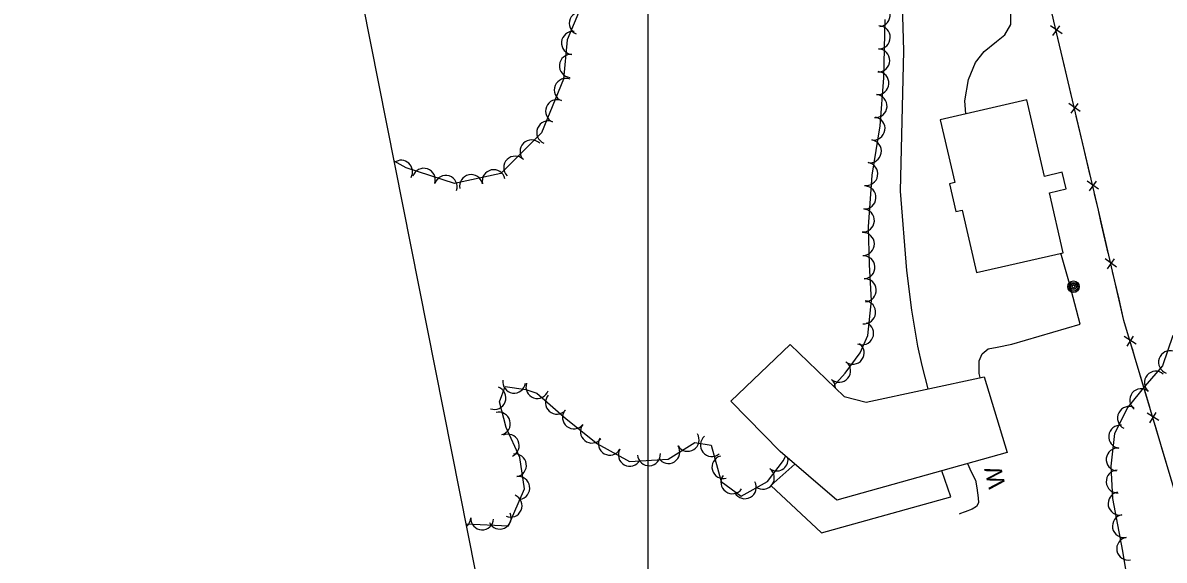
# Model space of a CAD drawing. Extents: x 353423 to 364002, y 127000 to 201942.
# Drawn here: x 360281.8 to 360680, y 150166.1 to 150353.4 of the extents above; entities that cross this region are included whole.
import ezdxf

# ---------------------------------------------------------------- set-up
doc = ezdxf.new("R2010")
doc.units = 0
for name, color, linetype in [('E_DTM_SlopeBottom', 7, 'Continuous'), ('E_FEN_Generic', 7, 'Continuous'), ('E_LAND_BrushLine', 7, 'Continuous'), ('E_LAND_TreeLine', 7, 'Continuous'), ('E_MISCPROP', 7, 'Continuous'), ('E_RDWY_Gravel', 7, 'Continuous'), ('E_WTR_FlowLine', 7, 'Continuous')]:
    doc.layers.add(name, color=color, linetype=linetype)

msp = doc.modelspace()

# ---------------------------------------------------------------- linework, layer by layer
at = {"layer": 'E_DTM_SlopeBottom'}
for p, q in [((360644.38, 150349.55), (360640.38, 150352.42)), ((360641.19, 150348.97), (360643.63, 150352.41)), ((360650.75, 150322.46), (360646.75, 150325.33)), ((360647.56, 150321.88), (360650.01, 150325.33)), ((360657.12, 150295.37), (360653.12, 150298.24)), ((360653.93, 150294.79), (360656.38, 150298.24)), ((360663.43, 150268.26), (360659.44, 150271.14)), ((360660.24, 150267.69), (360662.7, 150271.13)), ((360670.23, 150241.4), (360666.08, 150244.03)), ((360667.09, 150240.64), (360669.33, 150244.22)), ((360678.18, 150214.73), (360674.02, 150217.36)), ((360675.04, 150213.97), (360677.27, 150217.55))]:
    msp.add_line(p, q, dxfattribs=at)
for points in [[(360914.12, 149316.01), (360897.46, 149387.79), (360876.86, 149475.25), (360857.68, 149558.61), (360841.91, 149625.52), (360782.81, 149856.44), (360776.95, 149877.38), (360669.69, 150237.14), (360665.96, 150249.68), (360657.05, 150288.08), (360641.55, 150353.99), (360630.22, 150404.25), (360612.75, 150478.84), (360597.81, 150542.39), (360582.28, 150608.85), (360565.08, 150682.81), (360546.77, 150759.93), (360526.86, 150855.63), (360510.85, 150933.48), (360499.68, 150990.1)], [(360645.23, 150338.34), (360642.95, 150348.02)], [(360647.82, 150327.33), (360645.23, 150338.34)], [(360651.6, 150311.25), (360649.32, 150320.93)], [(360654.19, 150300.24), (360651.6, 150311.25)], [(360657.96, 150284.16), (360657.05, 150288.08), (360655.7, 150293.84)], [(360660.52, 150273.14), (360657.96, 150284.16)], [(360664.25, 150257.05), (360662, 150266.74)], [(360667.03, 150246.09), (360665.96, 150249.68), (360664.25, 150257.05)], [(360671.74, 150230.26), (360669.69, 150237.14), (360668.9, 150239.79)], [(360674.97, 150219.42), (360671.74, 150230.26)], [(360679.69, 150203.59), (360676.85, 150213.12)], [(360682.92, 150192.75), (360679.69, 150203.59)], [(360611.35, 150199.74), (360612.73, 150196.91), (360614.13, 150194.01), (360614.68, 150191.28), (360615.08, 150187.76), (360615.21, 150186.02), (360614.54, 150184.8), (360613.05, 150183.83), (360610.61, 150182.93), (360608.6, 150182.17), (360608.62, 150182.13)]]:
    msp.add_lwpolyline(points, dxfattribs=at)
at = {"layer": 'E_FEN_Generic'}
for points in [[(360475.71, 150356.86), (360471.76, 150347.52), (360470.5, 150333.73), (360462.79, 150315.02), (360448.59, 150300.87), (360432.46, 150297.4), (360415.54, 150302.91), (360411.43, 150305.2)], [(360564.63, 150226.7), (360568.66, 150231.3), (360573.94, 150238.37), (360576.59, 150244.44), (360577.86, 150256.6), (360577.15, 150268.99), (360576.84, 150282.27), (360578.12, 150300.25), (360580.89, 150317.51), (360582.2, 150334.21), (360582.66, 150354.57)], [(360682.98, 150244.37), (360679.39, 150233.8), (360673.25, 150226.7), (360667.32, 150219.39), (360662.67, 150210.28), (360661.45, 150198.88), (360662, 150187.53), (360665.49, 150169.24), (360668.02, 150153.6)], [(360436.52, 150178.79), (360451.22, 150178.09), (360456.86, 150190.92), (360455.24, 150201.85), (360450.45, 150212.3), (360448.08, 150221.24), (360450.05, 150226.63), (360457.36, 150225.61), (360461.2, 150224.29), (360471.36, 150215.35), (360482.26, 150206.68), (360493.5, 150200.48), (360507, 150201.28), (360516.26, 150207.09), (360521.99, 150206.15), (360525.41, 150193.51), (360532.49, 150188.39), (360541.66, 150193.49), (360547.2, 150200.86), (360547.92, 150202.35)]]:
    msp.add_lwpolyline(points, dxfattribs=at)
for centre, radius, start, end in [((360580.39, 150356.1), 4.02, 276.1059, 96.0906), ((360476.46, 150353.24), 4.02, 67.1024, 247.0871), ((360580.42, 150348.35), 4.02, 268.7133, 88.6979), ((360473.77, 150346.4), 4.02, 84.7896, 264.7743), ((360580.24, 150340.32), 4.02, 268.7133, 88.6979), ((360473.04, 150338.41), 4.02, 84.7896, 264.7743), ((360579.95, 150332.41), 4.02, 265.5114, 85.496), ((360471.25, 150330.02), 4.02, 67.6038, 247.5885), ((360579.32, 150324.41), 4.02, 265.5114, 85.496), ((360468.19, 150322.6), 4.02, 67.6038, 247.5885), ((360465.13, 150315.18), 4.02, 67.6038, 247.5885), ((360578.61, 150316.58), 4.02, 260.895, 80.8797), ((360459.32, 150308.59), 4.02, 44.8985, 224.8832), ((360577.34, 150308.65), 4.02, 260.895, 80.8797), ((360453.63, 150302.92), 4.02, 44.8985, 224.8832), ((360413.79, 150301.48), 4.02, 330.976, 124.5977), ((360576.07, 150300.73), 4.02, 260.895, 80.8797), ((360421.73, 150298.69), 4.02, 341.9586, 161.9432), ((360429.36, 150296.2), 4.02, 341.9586, 161.9432), ((360438.24, 150296.49), 4.02, 12.157, 192.1417), ((360446.09, 150298.18), 4.02, 12.157, 192.1417), ((360575.46, 150292.53), 4.02, 265.925, 85.9097), ((360574.89, 150284.52), 4.02, 265.925, 85.9097), ((360574.88, 150276.3), 4.02, 271.3491, 91.3338), ((360575.09, 150268.2), 4.02, 273.3091, 93.2938), ((360575.55, 150260.19), 4.02, 273.3091, 93.2938), ((360575.32, 150252.52), 4.02, 264.0369, 84.0216), ((360574.62, 150245.17), 4.02, 246.409, 66.3937), ((360571.34, 150238.4), 4.02, 233.2325, 53.2172), ((360682.04, 150235.09), 4.01, 71.2304, 251.2151), ((360566.59, 150232.13), 4.02, 228.8071, 48.7918), ((360677.09, 150227.94), 4.01, 49.1844, 229.1691), ((360453.23, 150228.29), 3.98, 172.0531, 352.0378), ((360461.34, 150226.44), 3.98, 161.0005, 340.9852), ((360561.3, 150226.08), 4.02, 359.4273, 49.0003), ((360446.36, 150222.61), 3.98, 249.9214, 69.906), ((360468.13, 150220.97), 3.98, 138.6712, 318.6559), ((360672.01, 150221.84), 4.01, 50.961, 230.9457), ((360667.75, 150215.62), 4.01, 62.954, 242.9387), ((360447.93, 150213.68), 3.98, 284.8852, 104.8699), ((360474.09, 150215.84), 3.98, 141.4949, 321.4796), ((360480.32, 150210.88), 3.98, 141.4949, 321.4796), ((360664.66, 150209.12), 4.01, 83.9124, 263.8971), ((360451.05, 150205.99), 3.98, 294.6282, 114.6129), ((360486.61, 150206.66), 3.98, 151.1495, 331.1342), ((360513.78, 150208), 3.98, 212.1258, 32.1104), ((360522.2, 150206.19), 3.98, 129.2236, 309.2082), ((360493.59, 150202.81), 3.98, 151.1495, 331.1342), ((360507.04, 150203.76), 3.98, 212.1258, 32.1104), ((360663.81, 150201.16), 4.01, 83.9124, 263.8971), ((360453.54, 150199.12), 3.98, 278.4082, 98.3929), ((360500.28, 150202.97), 3.98, 183.3694, 3.3541), ((360526.22, 150198.49), 3.98, 105.1366, 285.1213), ((360544.81, 150201.15), 3.98, 233.0992, 6.7494), ((360529.36, 150193.23), 3.98, 144.1597, 324.1443), ((360540.03, 150194.79), 3.98, 233.0992, 53.0839), ((360663.81, 150193.49), 4.01, 92.7666, 272.7513), ((360454.7, 150191.25), 3.98, 278.4082, 98.3929), ((360533.74, 150191.47), 3.98, 209.0623, 29.0469), ((360452, 150185.05), 3.98, 246.2802, 66.2649), ((360664.46, 150185.82), 4.01, 100.8196, 280.8043), ((360434.14, 150180.99), 3.98, 309.7952, 357.275), ((360442.09, 150180.61), 3.98, 177.2903, 357.275), ((360448.23, 150180.87), 3.98, 204.2311, 24.2158), ((360665.97, 150177.95), 4.01, 100.8196, 280.8043), ((360667.47, 150170.08), 4.01, 100.8196, 280.8043)]:
    msp.add_arc(centre, radius, start, end, dxfattribs=at)
at = {"layer": 'E_LAND_BrushLine'}
for centre, radius in [((360648.38, 150261.42), 2.02), ((360648.38, 150261.41), 1.52), ((360648.37, 150261.45), 1.01), ((360648.37, 150261.44), 0.502)]:
    msp.add_circle(centre, radius, dxfattribs=at)
at = {"layer": 'E_LAND_TreeLine'}
msp.add_line((360500, 149000), (360500, 151500), dxfattribs=at)
at = {"layer": 'E_MISCPROP'}
for points in [[(360588.65, 150359.8), (360589.03, 150343.7), (360587.89, 150294.77), (360590.16, 150267.03), (360591.83, 150253.2), (360593.93, 150240.68), (360595.41, 150233.95), (360597.55, 150225.78)], [(360610.85, 150321.66), (360610.48, 150326.21), (360611.74, 150333.67), (360614.21, 150339.6), (360617.17, 150343.44), (360621.46, 150346.94), (360624.42, 150349.19), (360626.47, 150352.8), (360626.56, 150356.47)], [(360615.84, 150229.71), (360615.52, 150231.21), (360615.42, 150235.55), (360616.53, 150238.04), (360618.56, 150239.71), (360621.75, 150240.29), (360626.84, 150241.41), (360650.68, 150248.36), (360647.01, 150262.53), (360643.9, 150273.07)]]:
    msp.add_lwpolyline(points, dxfattribs=at)
at = {"layer": 'E_RDWY_Gravel'}
msp.add_lwpolyline([(360590.94, 149306.48), (360465.36, 150033.45), (360281.83, 150958.19)], dxfattribs=at)
at = {"layer": 'E_WTR_FlowLine'}
for points in [[(360609.52, 150288.11), (360614.51, 150266.33), (360644.82, 150273.28), (360640.03, 150294.18), (360645.81, 150295.51), (360644.47, 150301.32), (360638.21, 150299.88), (360632.1, 150326.53), (360601.91, 150319.61), (360606.93, 150297.7), (360605.13, 150297.29), (360607.34, 150287.61)], [(360576.08, 150221.18), (360617.25, 150230.01), (360625.2, 150203.63), (360565.82, 150186.97), (360545.99, 150204.01), (360528.79, 150221.53), (360549.58, 150241.27), (360568.32, 150223.14)]]:
    msp.add_lwpolyline(points, close=True, dxfattribs=at)
msp.add_lwpolyline([(360551.15, 150199.58), (360542.79, 150192.12), (360560.45, 150175.55), (360605.56, 150188.14), (360602.43, 150197.24)], dxfattribs=at)

# ---------------------------------------------------------------- texts
at = {"layer": 'E_DTM_SlopeBottom'}
msp.add_text('W', height=6, rotation=103.1435, dxfattribs=at).set_placement((360624.74, 150191.89))

doc.saveas('drawing.dxf')
